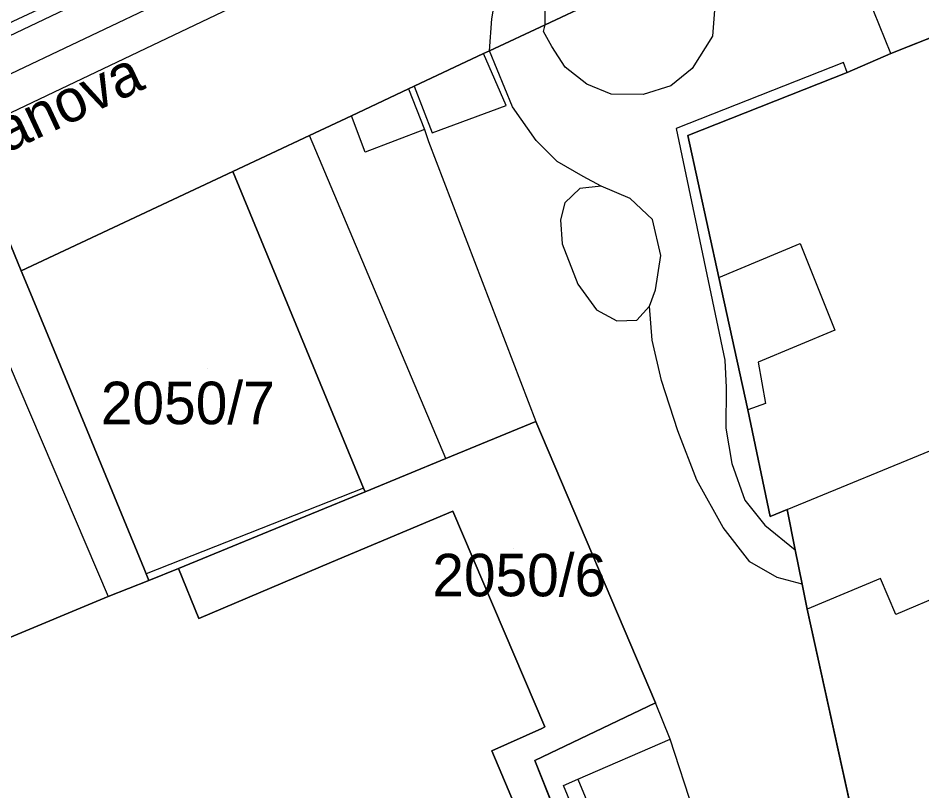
# Model space of a CAD drawing. Extents: x -263423 to -261326, y -1240067 to -1237864.
# Drawn here: x -262549.52 to -262507, y -1239094.93 to -1239058.55 of the extents above; entities that cross this region are included whole.
import ezdxf

# ---------------------------------------------------------------- set-up
doc = ezdxf.new("R2010")
doc.units = 0
for name, color, linetype in [('body_kn', 7, 'Continuous'), ('kladpar_druhypozemkov', 7, 'Continuous'), ('kladpar_hranice', 7, 'Continuous'), ('kladpar_parcelnecisla', 7, 'Continuous'), ('kladpar_plochy', 7, 'Continuous'), ('popisy', 7, 'Continuous'), ('tarchy_linie', 7, 'Continuous'), ('zappar_hrandruhpozemk', 7, 'Continuous')]:
    doc.layers.add(name, color=color, linetype=linetype)

msp = doc.modelspace()

# ---------------------------------------------------------------- linework, layer by layer
at = {"layer": 'body_kn'}
for p, q in [((-262527.24, -1239058.59), (-262527.24, -1239058.59)), ((-262524.72, -1239058.87), (-262524.72, -1239058.87)), ((-262524.72, -1239058.87), (-262524.72, -1239058.87)), ((-262524.8, -1239059.18), (-262524.8, -1239059.18)), ((-262516.86, -1239059.41), (-262516.86, -1239059.41)), ((-262527.62, -1239060.23), (-262527.62, -1239060.23)), ((-262527.35, -1239060.1), (-262527.35, -1239060.1)), ((-262527.35, -1239060.1), (-262527.35, -1239060.1)), ((-262524.41, -1239059.9), (-262524.41, -1239059.9)), ((-262508.47, -1239060.22), (-262508.47, -1239060.22)), ((-262508.47, -1239060.22), (-262508.47, -1239060.22)), ((-262510.7, -1239060.64), (-262510.7, -1239060.64)), ((-262523.78, -1239060.87), (-262523.78, -1239060.87)), ((-262517.81, -1239060.93), (-262517.81, -1239060.93)), ((-262510.52, -1239061.11), (-262510.52, -1239061.11)), ((-262510.52, -1239061.11), (-262510.52, -1239061.11)), ((-262531.16, -1239061.89), (-262531.16, -1239061.89)), ((-262531.16, -1239061.89), (-262531.16, -1239061.89)), ((-262530.89, -1239061.76), (-262530.89, -1239061.76)), ((-262530.89, -1239061.76), (-262530.89, -1239061.76)), ((-262522.76, -1239061.66), (-262522.76, -1239061.66)), ((-262518.81, -1239061.74), (-262518.81, -1239061.74)), ((-262521.63, -1239062.14), (-262521.63, -1239062.14)), ((-262520.12, -1239062.15), (-262520.12, -1239062.15)), ((-262526.56, -1239062.67), (-262526.56, -1239062.67)), ((-262526.26, -1239062.74), (-262526.26, -1239062.74)), ((-262533.84, -1239063.15), (-262533.84, -1239063.15)), ((-262535.81, -1239064.08), (-262535.81, -1239064.08)), ((-262530.41, -1239063.8), (-262530.41, -1239063.8)), ((-262530.04, -1239063.96), (-262530.04, -1239063.96)), ((-262518.57, -1239063.76), (-262518.57, -1239063.76)), ((-262518.02, -1239064.09), (-262518.02, -1239064.09)), ((-262530.21, -1239064.36), (-262530.21, -1239064.36)), ((-262525.15, -1239064.32), (-262525.15, -1239064.32)), ((-262533.19, -1239064.87), (-262533.19, -1239064.87)), ((-262524.16, -1239065.3), (-262524.16, -1239065.3)), ((-262539.42, -1239065.77), (-262539.42, -1239065.77)), ((-262539.42, -1239065.77), (-262539.42, -1239065.77)), ((-262522.94, -1239066.01), (-262522.94, -1239066.01)), ((-262523.1, -1239066.57), (-262523.1, -1239066.57)), ((-262522.09, -1239066.46), (-262522.09, -1239066.46)), ((-262522.09, -1239066.46), (-262522.09, -1239066.46)), ((-262520.73, -1239067.05), (-262520.73, -1239067.05)), ((-262523.8, -1239067.25), (-262523.8, -1239067.25)), ((-262524.01, -1239068.05), (-262524.01, -1239068.05)), ((-262519.68, -1239068.03), (-262519.68, -1239068.03)), ((-262523.93, -1239069.18), (-262523.93, -1239069.18)), ((-262512.73, -1239069.16), (-262512.73, -1239069.16)), ((-262519.28, -1239069.73), (-262519.28, -1239069.73)), ((-262549.37, -1239070.45), (-262549.37, -1239070.45)), ((-262516.56, -1239070.76), (-262516.56, -1239070.76)), ((-262516.56, -1239070.76), (-262516.56, -1239070.76)), ((-262523.19, -1239071.08), (-262523.19, -1239071.08)), ((-262548.94, -1239071.5), (-262548.94, -1239071.5)), ((-262519.54, -1239071.34), (-262519.54, -1239071.34)), ((-262519.82, -1239072.12), (-262519.82, -1239072.12)), ((-262522.31, -1239072.29), (-262522.31, -1239072.29)), ((-262521.35, -1239072.81), (-262521.35, -1239072.81)), ((-262520.41, -1239072.78), (-262520.41, -1239072.78)), ((-262511.1, -1239073.24), (-262511.1, -1239073.24)), ((-262519.7, -1239073.72), (-262519.7, -1239073.72)), ((-262516.27, -1239074.66), (-262516.27, -1239074.66)), ((-262514.71, -1239074.75), (-262514.71, -1239074.75)), ((-262519.26, -1239075.62), (-262519.26, -1239075.62)), ((-262516.22, -1239075.94), (-262516.22, -1239075.94)), ((-262547.01, -1239076.18), (-262547.01, -1239076.18)), ((-262514.36, -1239076.7), (-262514.36, -1239076.7)), ((-262515.2, -1239077), (-262515.2, -1239077)), ((-262525.16, -1239077.55), (-262525.16, -1239077.55)), ((-262518.49, -1239077.99), (-262518.49, -1239077.99)), ((-262516.23, -1239077.85), (-262516.23, -1239077.85)), ((-262529.4, -1239079.29), (-262529.4, -1239079.29)), ((-262529.4, -1239079.29), (-262529.4, -1239079.29)), ((-262515.94, -1239079.52), (-262515.94, -1239079.52)), ((-262533.27, -1239080.68), (-262533.27, -1239080.68)), ((-262533.27, -1239080.68), (-262533.27, -1239080.68)), ((-262517.59, -1239080.3), (-262517.59, -1239080.3)), ((-262533.2, -1239080.85), (-262533.2, -1239080.85)), ((-262515.33, -1239081.24), (-262515.33, -1239081.24)), ((-262535.72, -1239081.89), (-262535.72, -1239081.89)), ((-262529.07, -1239081.77), (-262529.07, -1239081.77)), ((-262513.35, -1239081.69), (-262513.35, -1239081.69)), ((-262513.35, -1239081.69), (-262513.35, -1239081.69)), ((-262514.14, -1239082.01), (-262514.14, -1239082.01)), ((-262516.36, -1239082.53), (-262516.36, -1239082.53)), ((-262514.39, -1239082.43), (-262514.39, -1239082.43)), ((-262512.97, -1239083.58), (-262512.97, -1239083.58)), ((-262543.59, -1239084.48), (-262543.59, -1239084.48)), ((-262541.98, -1239084.46), (-262541.98, -1239084.46)), ((-262541.98, -1239084.46), (-262541.98, -1239084.46)), ((-262534.77, -1239084.17), (-262534.77, -1239084.17)), ((-262515.1, -1239084.15), (-262515.1, -1239084.15)), ((-262543.49, -1239084.72), (-262543.49, -1239084.72)), ((-262513.81, -1239084.88), (-262513.81, -1239084.88)), ((-262508.96, -1239084.93), (-262508.96, -1239084.93)), ((-262543.37, -1239085.03), (-262543.37, -1239085.03)), ((-262512.64, -1239085.2), (-262512.64, -1239085.2)), ((-262512.64, -1239085.2), (-262512.64, -1239085.2)), ((-262545.28, -1239085.78), (-262545.28, -1239085.78)), ((-262512.4, -1239086.37), (-262512.4, -1239086.37)), ((-262508.24, -1239086.63), (-262508.24, -1239086.63)), ((-262541.01, -1239086.82), (-262541.01, -1239086.82)), ((-262519.53, -1239090.78), (-262519.53, -1239090.78)), ((-262524.88, -1239091.99), (-262524.88, -1239091.99)), ((-262524.75, -1239091.92), (-262524.75, -1239091.92)), ((-262518.84, -1239092.49), (-262518.84, -1239092.49)), ((-262518.84, -1239092.49), (-262518.84, -1239092.49)), ((-262527.23, -1239093.05), (-262527.23, -1239093.05)), ((-262525.22, -1239093.5), (-262525.22, -1239093.5)), ((-262523.86, -1239094.67), (-262523.86, -1239094.67)), ((-262523.19, -1239094.38), (-262523.19, -1239094.38))]:
    msp.add_line(p, q, dxfattribs=at)
at = {"layer": 'kladpar_druhypozemkov'}
for p, q in [((-262540.62, -1239075.07), (-262540.62, -1239075.07)), ((-262526.23, -1239083.52), (-262526.23, -1239083.52))]:
    msp.add_line(p, q, dxfattribs=at)
at = {"layer": 'kladpar_hranice'}
for points in [[(-262502.35, -1239041.66), (-262510.94, -1239045.75), (-262509, -1239047.73), (-262511.46, -1239048.83), (-262512.67, -1239049.45), (-262512.5, -1239049.71), (-262512.39, -1239049.7), (-262516.06, -1239051.45), (-262519.78, -1239053.22), (-262520.22, -1239053.43), (-262523.03, -1239054.77), (-262523.59, -1239055.04), (-262523.51, -1239055.23), (-262522.45, -1239057.8), (-262524.72, -1239058.87), (-262527.35, -1239060.1), (-262527.62, -1239060.23), (-262530.89, -1239061.76), (-262531.16, -1239061.89), (-262533.84, -1239063.15), (-262535.81, -1239064.08), (-262539.42, -1239065.77), (-262549.37, -1239070.45), (-262551.61, -1239064.99)], [(-262510.7, -1239129.85), (-262525.22, -1239093.5), (-262519.53, -1239090.78), (-262525.16, -1239077.55), (-262529.4, -1239079.29), (-262533.2, -1239080.85), (-262533.27, -1239080.68), (-262539.42, -1239065.77), (-262535.81, -1239064.08), (-262533.84, -1239063.15), (-262531.16, -1239061.89), (-262530.89, -1239061.76), (-262527.62, -1239060.23), (-262527.35, -1239060.1), (-262524.72, -1239058.87), (-262522.45, -1239057.8)], [(-262508.93, -1239102.14), (-262512.4, -1239086.37), (-262512.64, -1239085.2), (-262512.97, -1239083.58), (-262513.35, -1239081.69), (-262514.14, -1239082.01), (-262515.2, -1239077), (-262516.56, -1239070.76), (-262518.02, -1239064.09), (-262510.52, -1239061.11), (-262508.47, -1239060.22), (-262504.31, -1239058.57)], [(-262504.31, -1239058.57), (-262508.47, -1239060.22), (-262510.52, -1239061.11), (-262518.02, -1239064.09), (-262516.56, -1239070.76), (-262515.2, -1239077), (-262514.14, -1239082.01), (-262513.35, -1239081.69), (-262512.97, -1239083.58), (-262512.64, -1239085.2), (-262512.4, -1239086.37), (-262508.93, -1239102.14)], [(-262580.06, -1239077.85), (-262570.76, -1239073.61), (-262564.82, -1239071.34), (-262553.42, -1239066.72), (-262553.77, -1239065.91), (-262551.61, -1239064.99), (-262549.37, -1239070.45), (-262548.94, -1239071.5), (-262547.01, -1239076.18), (-262543.59, -1239084.48), (-262543.49, -1239084.72), (-262543.37, -1239085.03), (-262545.28, -1239085.78), (-262560.12, -1239091.96), (-262560.07, -1239092.08), (-262559.21, -1239094.29), (-262571.09, -1239099.28)], [(-262539.42, -1239065.77), (-262533.27, -1239080.68), (-262533.2, -1239080.85), (-262535.72, -1239081.89), (-262541.98, -1239084.46), (-262543.37, -1239085.03), (-262543.49, -1239084.72), (-262543.59, -1239084.48), (-262547.01, -1239076.18), (-262548.94, -1239071.5), (-262549.37, -1239070.45), (-262539.42, -1239065.77)], [(-262511.26, -1239130.89), (-262527.23, -1239093.05), (-262524.88, -1239091.99), (-262524.75, -1239091.92), (-262529.07, -1239081.77), (-262534.77, -1239084.17), (-262541.01, -1239086.82), (-262541.98, -1239084.46), (-262535.72, -1239081.89), (-262533.2, -1239080.85), (-262529.4, -1239079.29), (-262525.16, -1239077.55), (-262519.53, -1239090.78), (-262525.22, -1239093.5), (-262510.7, -1239129.85)], [(-262541.98, -1239084.46), (-262541.01, -1239086.82), (-262534.77, -1239084.17), (-262529.07, -1239081.77), (-262524.75, -1239091.92), (-262524.88, -1239091.99), (-262527.23, -1239093.05), (-262511.26, -1239130.89)], [(-262571.09, -1239099.28), (-262559.21, -1239094.29), (-262560.07, -1239092.08), (-262560.12, -1239091.96), (-262545.28, -1239085.78), (-262543.37, -1239085.03), (-262541.98, -1239084.46)]]:
    msp.add_lwpolyline(points, dxfattribs=at)
at = {"layer": 'kladpar_plochy'}
for p, q in [((-262524.72, -1239058.87), (-262522.45, -1239057.8)), ((-262504.31, -1239058.57), (-262508.47, -1239060.22)), ((-262527.35, -1239060.1), (-262524.72, -1239058.87)), ((-262530.89, -1239061.76), (-262527.62, -1239060.23)), ((-262527.62, -1239060.23), (-262527.35, -1239060.1)), ((-262508.47, -1239060.22), (-262510.52, -1239061.11)), ((-262510.52, -1239061.11), (-262518.02, -1239064.09)), ((-262533.84, -1239063.15), (-262531.16, -1239061.89)), ((-262531.16, -1239061.89), (-262530.89, -1239061.76)), ((-262535.81, -1239064.08), (-262533.84, -1239063.15)), ((-262539.42, -1239065.77), (-262535.81, -1239064.08)), ((-262518.02, -1239064.09), (-262516.56, -1239070.76)), ((-262533.27, -1239080.68), (-262539.42, -1239065.77)), ((-262516.56, -1239070.76), (-262515.2, -1239077)), ((-262515.2, -1239077), (-262514.14, -1239082.01)), ((-262525.16, -1239077.55), (-262529.4, -1239079.29)), ((-262519.53, -1239090.78), (-262525.16, -1239077.55)), ((-262529.4, -1239079.29), (-262533.2, -1239080.85)), ((-262533.2, -1239080.85), (-262533.27, -1239080.68)), ((-262514.14, -1239082.01), (-262513.35, -1239081.69)), ((-262513.35, -1239081.69), (-262512.97, -1239083.58)), ((-262512.97, -1239083.58), (-262512.64, -1239085.2)), ((-262512.64, -1239085.2), (-262512.4, -1239086.37)), ((-262512.4, -1239086.37), (-262508.93, -1239102.14)), ((-262525.22, -1239093.5), (-262519.53, -1239090.78)), ((-262510.7, -1239129.85), (-262525.22, -1239093.5))]:
    msp.add_line(p, q, dxfattribs=at)
for points in [[(-262502.35, -1239041.66), (-262510.94, -1239045.75), (-262509, -1239047.73), (-262511.46, -1239048.83), (-262512.67, -1239049.45), (-262512.5, -1239049.71), (-262512.39, -1239049.7), (-262516.06, -1239051.45), (-262519.78, -1239053.22), (-262520.22, -1239053.43), (-262523.03, -1239054.77), (-262523.59, -1239055.04), (-262523.51, -1239055.23), (-262522.45, -1239057.8), (-262524.72, -1239058.87), (-262527.35, -1239060.1), (-262527.62, -1239060.23), (-262530.89, -1239061.76), (-262531.16, -1239061.89), (-262533.84, -1239063.15), (-262535.81, -1239064.08), (-262539.42, -1239065.77), (-262549.37, -1239070.45), (-262551.61, -1239064.99)], [(-262508.93, -1239102.14), (-262512.4, -1239086.37), (-262512.64, -1239085.2), (-262512.97, -1239083.58), (-262513.35, -1239081.69), (-262514.14, -1239082.01), (-262515.2, -1239077), (-262516.56, -1239070.76), (-262518.02, -1239064.09), (-262510.52, -1239061.11), (-262508.47, -1239060.22), (-262504.31, -1239058.57)], [(-262571.78, -1239095.03), (-262572.85, -1239092.7), (-262573.08, -1239092.79), (-262575.3, -1239087.51), (-262577.1, -1239083.85), (-262580.06, -1239077.85), (-262570.76, -1239073.61), (-262564.82, -1239071.34), (-262553.42, -1239066.72), (-262553.77, -1239065.91), (-262551.61, -1239064.99), (-262549.37, -1239070.45), (-262548.94, -1239071.5), (-262547.01, -1239076.18), (-262543.59, -1239084.48), (-262543.49, -1239084.72), (-262543.37, -1239085.03), (-262545.28, -1239085.78), (-262560.12, -1239091.96), (-262560.07, -1239092.08), (-262559.21, -1239094.29), (-262571.09, -1239099.28)], [(-262511.26, -1239130.89), (-262527.23, -1239093.05), (-262524.88, -1239091.99), (-262524.75, -1239091.92), (-262529.07, -1239081.77), (-262534.77, -1239084.17), (-262541.01, -1239086.82), (-262541.98, -1239084.46), (-262535.72, -1239081.89), (-262533.2, -1239080.85), (-262529.4, -1239079.29), (-262525.16, -1239077.55), (-262519.53, -1239090.78), (-262525.22, -1239093.5), (-262510.7, -1239129.85)], [(-262571.09, -1239099.28), (-262559.21, -1239094.29), (-262560.07, -1239092.08), (-262560.12, -1239091.96), (-262545.28, -1239085.78), (-262543.37, -1239085.03), (-262541.98, -1239084.46), (-262541.01, -1239086.82), (-262534.77, -1239084.17), (-262529.07, -1239081.77), (-262524.75, -1239091.92), (-262524.88, -1239091.99), (-262527.23, -1239093.05), (-262511.26, -1239130.89)]]:
    msp.add_lwpolyline(points, dxfattribs=at)
msp.add_lwpolyline([(-262539.42, -1239065.77), (-262533.27, -1239080.68), (-262533.2, -1239080.85), (-262535.72, -1239081.89), (-262541.98, -1239084.46), (-262543.37, -1239085.03), (-262543.49, -1239084.72), (-262543.59, -1239084.48), (-262547.01, -1239076.18), (-262548.94, -1239071.5), (-262549.37, -1239070.45)], close=True, dxfattribs=at)
at = {"layer": 'tarchy_linie'}
msp.add_line((-262512.3, -1239043.27), (-262557.18, -1239064.67), dxfattribs=at)
for points in [[(-262561, -1239068.94), (-262563.36, -1239063.13), (-262563.21, -1239061.82), (-262562.39, -1239061.19), (-262558.85, -1239059.54), (-262540.08, -1239050.78), (-262531.47, -1239046.63), (-262519.7, -1239041.29), (-262517.62, -1239038.43), (-262517.59, -1239038.41), (-262516.46, -1239039.45), (-262515.31, -1239040.51), (-262517.68, -1239043.77), (-262530.19, -1239049.45), (-262538.74, -1239053.56), (-262557.55, -1239062.34), (-262559.9, -1239063.44), (-262557.1, -1239070.34), (-262560.02, -1239071.92), (-262561.49, -1239069.21), (-262561, -1239068.94)], [(-262559.36, -1239063.88), (-262557.87, -1239063.17), (-262513.61, -1239042.07), (-262512.3, -1239043.27), (-262511.06, -1239044.42), (-262510.04, -1239044.02), (-262556.49, -1239066.17), (-262557.98, -1239066.88), (-262559.36, -1239063.88)]]:
    msp.add_lwpolyline(points, dxfattribs=at)
at = {"layer": 'zappar_hrandruhpozemk'}
for p, q in [((-262508.47, -1239060.22), (-262511.49, -1239052.74)), ((-262526.56, -1239062.67), (-262527.62, -1239060.23)), ((-262531.16, -1239061.89), (-262530.41, -1239063.8)), ((-262530.89, -1239061.76), (-262530.04, -1239063.96)), ((-262530.04, -1239063.96), (-262526.56, -1239062.67)), ((-262533.19, -1239064.87), (-262533.84, -1239063.15)), ((-262529.4, -1239079.29), (-262535.81, -1239064.08)), ((-262530.41, -1239063.8), (-262533.19, -1239064.87)), ((-262530.41, -1239063.8), (-262530.21, -1239064.36)), ((-262518.57, -1239063.76), (-262516.27, -1239074.66)), ((-262530.21, -1239064.36), (-262525.16, -1239077.55)), ((-262553.42, -1239066.72), (-262545.28, -1239085.78)), ((-262523.93, -1239069.18), (-262523.19, -1239071.08)), ((-262516.56, -1239070.76), (-262512.73, -1239069.16)), ((-262512.73, -1239069.16), (-262511.1, -1239073.24)), ((-262517.59, -1239080.3), (-262518.49, -1239077.99)), ((-262513.35, -1239081.69), (-262505.91, -1239078.63)), ((-262533.27, -1239080.68), (-262543.49, -1239084.72)), ((-262518.84, -1239092.49), (-262519.53, -1239090.78)), ((-262523.19, -1239094.38), (-262518.84, -1239092.49)), ((-262517.04, -1239098.03), (-262518.84, -1239092.49))]:
    msp.add_line(p, q, dxfattribs=at)
for points in [[(-262527.35, -1239060.1), (-262527.24, -1239058.59), (-262526.9, -1239056.66), (-262526.24, -1239055.09), (-262525.3, -1239053.78), (-262524, -1239052.76), (-262522.56, -1239051.79)], [(-262517.91, -1239055.37), (-262517.24, -1239056.51), (-262516.75, -1239057.98), (-262516.86, -1239059.41), (-262517.81, -1239060.93), (-262518.81, -1239061.74), (-262520.12, -1239062.15), (-262521.63, -1239062.14), (-262522.76, -1239061.66), (-262523.78, -1239060.87), (-262524.41, -1239059.9), (-262524.8, -1239059.18), (-262524.72, -1239058.87)], [(-262524.72, -1239058.87), (-262524.72, -1239057.67), (-262524.49, -1239056.58)], [(-262518.49, -1239077.99), (-262519.26, -1239075.62), (-262519.7, -1239073.72), (-262519.82, -1239072.12), (-262519.54, -1239071.34), (-262519.28, -1239069.73), (-262519.68, -1239068.03), (-262520.73, -1239067.05), (-262522.09, -1239066.46), (-262522.94, -1239066.01), (-262524.16, -1239065.3), (-262525.15, -1239064.32), (-262526.26, -1239062.74), (-262527.35, -1239060.1)], [(-262510.52, -1239061.11), (-262510.7, -1239060.64), (-262518.57, -1239063.76)], [(-262522.09, -1239066.46), (-262523.1, -1239066.57), (-262523.8, -1239067.25), (-262524.01, -1239068.05), (-262523.93, -1239069.18)], [(-262523.19, -1239071.08), (-262522.31, -1239072.29), (-262521.35, -1239072.81), (-262520.41, -1239072.78), (-262519.82, -1239072.12)], [(-262511.1, -1239073.24), (-262514.71, -1239074.75), (-262514.36, -1239076.7), (-262515.2, -1239077)], [(-262516.27, -1239074.66), (-262516.22, -1239075.94), (-262516.23, -1239077.85), (-262515.94, -1239079.52), (-262515.33, -1239081.24), (-262514.39, -1239082.43), (-262512.97, -1239083.58)], [(-262512.64, -1239085.2), (-262513.81, -1239084.88), (-262515.1, -1239084.15), (-262516.36, -1239082.53), (-262517.59, -1239080.3)], [(-262503.99, -1239083.22), (-262506.45, -1239084.25), (-262505.87, -1239085.63), (-262508.24, -1239086.63), (-262508.96, -1239084.93), (-262512.4, -1239086.37)], [(-262518.45, -1239107.74), (-262523.86, -1239094.67), (-262523.19, -1239094.38)], [(-262523.19, -1239094.38), (-262521, -1239099.66), (-262519.87, -1239102.41)]]:
    msp.add_lwpolyline(points, dxfattribs=at)

# ---------------------------------------------------------------- texts
at = {"layer": 'kladpar_parcelnecisla'}
for s, p in [('2050/7', (-262545.627, -1239077.67)), ('2050/6', (-262530.035, -1239085.77))]:
    msp.add_text(s, height=2, dxfattribs=at).set_placement(p)
at = {"layer": 'popisy'}
msp.add_text('Rumanova', height=2, rotation=25, dxfattribs=at).set_placement((-262555.186, -1239067.308))

doc.saveas('drawing.dxf')
